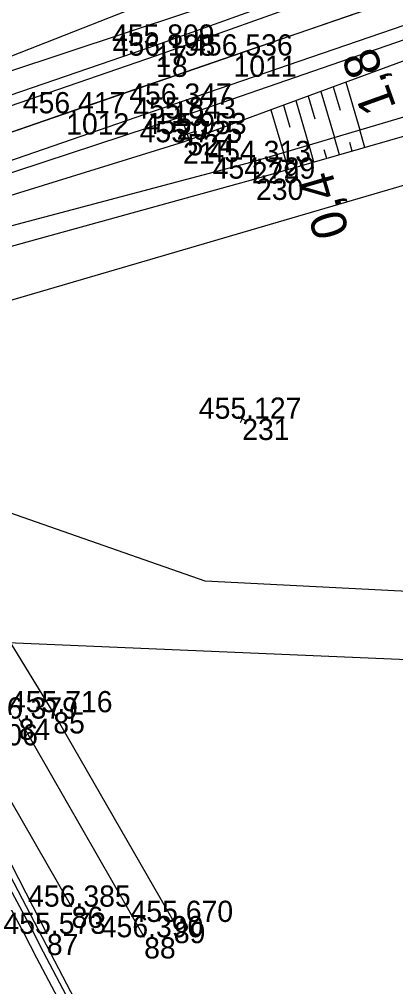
# Model space of a CAD drawing. Extents: x -776734 to -748832, y -1118122 to -976986.
# Drawn here: x -750888.6 to -750867.4, y -1114648.4 to -1114593.7 of the extents above; entities that cross this region are included whole.
import ezdxf

# ---------------------------------------------------------------- set-up
doc = ezdxf.new("R2010")
doc.units = 0
for name, color, linetype in [('KM_Hranice parcel', 7, 'Continuous'), ('KM_Věcná břemena k části', 7, 'Continuous'), ('OSA', 7, 'Continuous'), ('SŽG Vrstva 1', 7, 'Continuous'), ('SŽG Vrstva 4', 7, 'Continuous'), ('SŽG Vrstva 48', 7, 'Continuous'), ('SŽG Vrstva 49', 7, 'Continuous'), ('SŽG Vrstva 53', 7, 'Continuous'), ('SŽG Vrstva 60', 7, 'Continuous'), ('SŽG Vrstva 61', 7, 'Continuous'), ('SŽG Vrstva 7', 7, 'Continuous')]:
    doc.layers.add(name, color=color, linetype=linetype)

msp = doc.modelspace()

# ---------------------------------------------------------------- linework, layer by layer
at = {"layer": 'KM_Hranice parcel'}
for points in [[(-750611.11, -1114513.75), (-750618.96, -1114520.66), (-750640.98, -1114532.02), (-750662.65, -1114539.99), (-750681.82, -1114546.44), (-750707.75, -1114555.36), (-750804.97, -1114584.92), (-750894.76, -1114611.21), (-750899.97, -1114614.15)], [(-750898.99, -1114623.24), (-750890.19, -1114628.86), (-750790.97, -1114633.08), (-750787.69, -1114636.32), (-750785.63, -1114639.42), (-750784.78, -1114643.94), (-750782.09, -1114625.64), (-750786.55, -1114630.1), (-750878.13, -1114625.43), (-750891.51, -1114620.76), (-750899.97, -1114614.15)], [(-750670.16, -1114976.1), (-750672.09, -1114956.8), (-750700.84, -1114952.52), (-750709.51, -1114952.05), (-750748.78, -1114936.22), (-750768.56, -1114928.51), (-750782.18, -1114919.09), (-750798.79, -1114874.71), (-750803.56, -1114853.05), (-750810, -1114798.7), (-750817.87, -1114778.74), (-750898.99, -1114623.24)]]:
    msp.add_lwpolyline(points, dxfattribs=at)
at = {"layer": 'KM_Věcná břemena k části'}
msp.add_lwpolyline([(-750864.07, -1114688.15), (-750867.37, -1114681.99), (-750869.16, -1114678.88), (-750873.3, -1114672.49), (-750878.91, -1114662.72), (-750880.52, -1114659.87), (-750884.7, -1114651.27), (-750887.27, -1114646.41), (-750887.94, -1114645.1), (-750897.97, -1114626.42), (-750900.41, -1114624.36), (-750900.81, -1114624.68), (-750898.37, -1114626.74), (-750888.38, -1114645.33), (-750887.67, -1114646.72), (-750885.15, -1114651.49), (-750880.97, -1114660.09), (-750879.19, -1114663.23), (-750873.73, -1114672.72), (-750870.82, -1114677.24), (-750869.61, -1114679.12), (-750867.78, -1114682.28), (-750864.58, -1114688.26)], dxfattribs=at)
at = {"layer": 'OSA'}
msp.add_line((-750860.923, -1114590.3276), (-750912.9148, -1114608.268), dxfattribs=at)
at = {"layer": 'SŽG Vrstva 1'}
msp.add_lwpolyline([(-750820.337, -1114576.326), (-750829.58, -1114579.518), (-750838.838, -1114582.712), (-750848.38, -1114586.005), (-750858.075, -1114589.346), (-750867.336, -1114592.541), (-750876.526, -1114595.715), (-750885.989, -1114598.98), (-750895.385, -1114602.229), (-750902.991, -1114604.843), (-750908.211, -1114606.647), (-750914.742, -1114608.898), (-750924.077, -1114612.114), (-750933.495, -1114615.368), (-750942.896, -1114618.61), (-750952.239, -1114621.829), (-750961.799, -1114625.127)], dxfattribs=at)
at = {"layer": 'SŽG Vrstva 4'}
for points in [[(-750824.673, -1114575.386), (-750842.852, -1114581.727), (-750861.561, -1114588.189), (-750880.945, -1114595.155), (-750899.361, -1114601.468), (-750902.908, -1114603.401)], [(-750824.563, -1114575.932), (-750842.715, -1114582.202), (-750861.411, -1114588.769), (-750880.904, -1114595.722), (-750899.175, -1114602.016), (-750902.908, -1114603.401)], [(-750823.32, -1114578.973), (-750841.487, -1114585.259), (-750860.348, -1114591.764), (-750879.972, -1114598.494), (-750898.231, -1114604.794), (-750901.922, -1114606.212)], [(-750823.034, -1114579.626), (-750841.271, -1114586.102), (-750860.173, -1114592.481), (-750879.743, -1114599.276), (-750897.921, -1114605.245), (-750901.922, -1114606.212)]]:
    msp.add_lwpolyline(points, dxfattribs=at)
at = {"layer": 'SŽG Vrstva 48'}
for p, q in [((-750870.1822, -1114597.2249), (-750869.382, -1114599.9223)), ((-750871.5925, -1114597.7451), (-750870.82, -1114600.349)), ((-750870.8874, -1114597.485), (-750870.4942, -1114598.8103)), ((-750873.0028, -1114598.2652), (-750872.2581, -1114600.7756)), ((-750872.2977, -1114598.0052), (-750871.9184, -1114599.2837)), ((-750874.4131, -1114598.7854), (-750873.6961, -1114601.2022)), ((-750873.708, -1114598.5253), (-750873.3426, -1114599.7571)), ((-750869.094, -1114600.905), (-750869.377, -1114599.921)), ((-750870.536, -1114601.319), (-750870.815, -1114600.348)), ((-750869.815, -1114601.112), (-750869.956, -1114600.623)), ((-750873.419, -1114602.149), (-750873.692, -1114601.201)), ((-750871.977, -1114601.734), (-750872.253, -1114600.774)), ((-750871.257, -1114601.527), (-750871.395, -1114601.044)), ((-750872.698, -1114601.941), (-750872.835, -1114601.464))]:
    msp.add_line(p, q, dxfattribs=at)
at = {"layer": 'SŽG Vrstva 49'}
for p, q in [((-750875.8093, -1114616.3595), (-750876.2587, -1114616.1405)), ((-750875.9245, -1114616.0253), (-750876.1435, -1114616.4747)), ((-750886.717, -1114632.841), (-750896.148, -1114617.498)), ((-750886.717, -1114632.841), (-750879.898, -1114644.696)), ((-750888.672, -1114633.201), (-750881.58, -1114645.562)), ((-750890.937, -1114634.713), (-750885.684, -1114643.833)), ((-750892.157, -1114635.509), (-750887.082, -1114645.369))]:
    msp.add_line(p, q, dxfattribs=at)
for points in [[(-750902.869, -1114601.131), (-750876.43, -1114590.758), (-750847.082, -1114577.508), (-750846.11, -1114576.392), (-750828.341, -1114569.281)], [(-750829.333, -1114576.055), (-750875.877, -1114592.182), (-750902.869, -1114601.131)], [(-750823, -1114580.577), (-750841.163, -1114586.823), (-750860.183, -1114593.537), (-750879.382, -1114600.618), (-750897.603, -1114606.242), (-750900.708, -1114608.016), (-750901.423, -1114610.555), (-750897.925, -1114617.962)], [(-750826.229, -1114587.12), (-750875.492, -1114601.735), (-750898.314, -1114607.786)], [(-750825.879, -1114588.474), (-750875.252, -1114602.676), (-750897.922, -1114608.949)]]:
    msp.add_lwpolyline(points, dxfattribs=at)
at = {"layer": 'SŽG Vrstva 53'}
msp.add_lwpolyline([(-750804.97, -1114584.92), (-750894.76, -1114611.21), (-750899.97, -1114614.15), (-750906.35, -1114617.75), (-750903.28, -1114626.63), (-750977.55, -1114652.09), (-751017.8, -1114665.47), (-751047.63, -1114693.52)], dxfattribs=at)
at = {"layer": 'SŽG Vrstva 60'}
for p, q in [((-750880.945, -1114595.155), (-750880.945, -1114595.155)), ((-750880.904, -1114595.722), (-750880.904, -1114595.722)), ((-750876.526, -1114595.715), (-750876.526, -1114595.715)), ((-750879.972, -1114598.494), (-750879.972, -1114598.494)), ((-750885.989, -1114598.98), (-750885.989, -1114598.98)), ((-750879.743, -1114599.276), (-750879.743, -1114599.276)), ((-750879.382, -1114600.618), (-750879.382, -1114600.618)), ((-750879.136, -1114600.158), (-750879.136, -1114600.158)), ((-750875.492, -1114601.735), (-750875.492, -1114601.735)), ((-750875.252, -1114602.676), (-750875.252, -1114602.676)), ((-750876.034, -1114616.25), (-750876.034, -1114616.25)), ((-750886.717, -1114632.841), (-750886.717, -1114632.841)), ((-750885.684, -1114643.833), (-750885.684, -1114643.833)), ((-750879.898, -1114644.696), (-750879.898, -1114644.696)), ((-750887.082, -1114645.369), (-750887.082, -1114645.369)), ((-750881.58, -1114645.562), (-750881.58, -1114645.562))]:
    msp.add_line(p, q, dxfattribs=at)
at = {"layer": 'SŽG Vrstva 7'}
for p, q in [((-750878.6633, -1114599.9949), (-750879.6087, -1114600.3211)), ((-750878.9729, -1114600.6307), (-750879.2991, -1114599.6853))]:
    msp.add_line(p, q, dxfattribs=at)

# ---------------------------------------------------------------- texts
at = {"layer": 'SŽG Vrstva 48'}
for s, rotation, p in [('1,8', 109.7737, (-750867.307, -1114598.631)), ('0,4', 106.04773, (-750869.963, -1114605.732))]:
    msp.add_text(s, height=2, rotation=rotation, dxfattribs=at).set_placement(p)
at = {"layer": 'SŽG Vrstva 60'}
for s, p in [('17', (-750880.945, -1114596.355)), ('18', (-750880.904, -1114596.922)), ('1011', (-750876.526, -1114596.915)), ('19', (-750879.972, -1114599.694)), ('1012', (-750885.989, -1114600.18)), ('20', (-750879.743, -1114600.476)), ('21', (-750879.382, -1114601.818)), ('524', (-750879.136, -1114601.358)), ('229', (-750875.492, -1114602.935)), ('230', (-750875.252, -1114603.876)), ('231', (-750876.034, -1114617.45)), ('85', (-750886.717, -1114634.041)), ('84', (-750888.672, -1114634.401)), ('86', (-750885.684, -1114645.033)), ('89', (-750879.898, -1114645.896)), ('87', (-750887.082, -1114646.569)), ('88', (-750881.58, -1114646.762))]:
    msp.add_text(s, height=1.2, dxfattribs=at).set_placement(p)
at = {"layer": 'SŽG Vrstva 61'}
for s, p in [('455.809', (-750883.3987, -1114595.155)), ('456.198', (-750883.3577, -1114595.722)), ('456.536', (-750878.9779, -1114595.715)), ('456.347', (-750882.4239, -1114598.494)), ('456.417', (-750888.4409, -1114598.98)), ('455.843', (-750882.1949, -1114599.276)), ('455.953', (-750881.5879, -1114600.158)), ('455.725', (-750881.8381, -1114600.618)), ('454.313', (-750877.9439, -1114601.735)), ('454.729', (-750877.7057, -1114602.676)), ('455.127', (-750878.4859, -1114616.25)), ('455.716', (-750889.1689, -1114632.841)), ('456.379', (-750891.1257, -1114633.201)), ('456.406', (-750893.3889, -1114634.713)), ('456.385', (-750888.1401, -1114643.833)), ('455.670', (-750882.349, -1114644.696)), ('455.573', (-750889.5339, -1114645.369)), ('456.390', (-750884.031, -1114645.562))]:
    msp.add_text(s, height=1.2, dxfattribs=at).set_placement(p)

doc.saveas('drawing.dxf')
